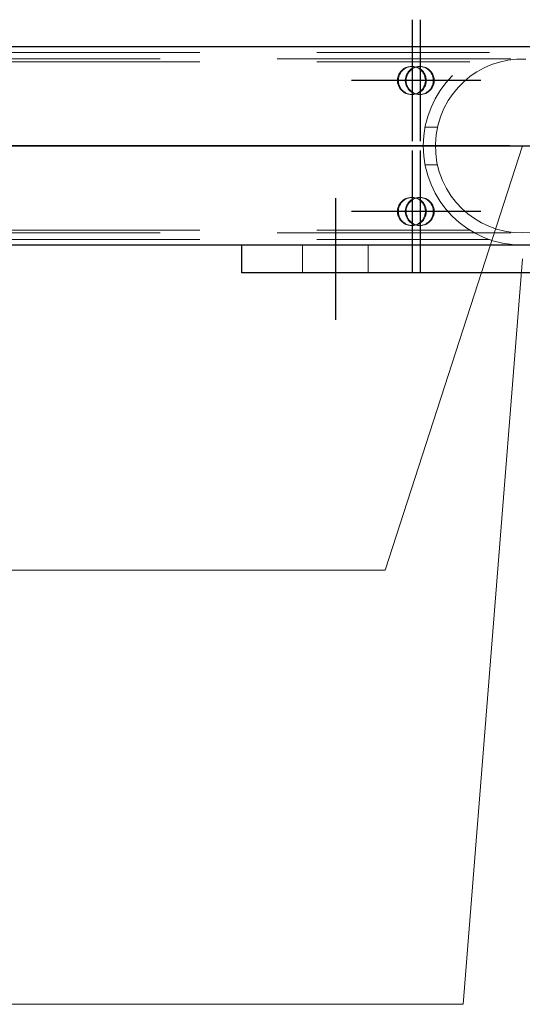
# Model space of a CAD drawing. Header units: millimetres. Extents: x -851 to 2, y 9346 to 10016.
# Tile 277 of 505: x -589 to -584, y 9752 to 9763. Entities that reach past the tile are written whole.
import ezdxf

# ---------------------------------------------------------------- set-up
doc = ezdxf.new("R2010")
doc.units = ezdxf.units.MM
doc.header["$LTSCALE"] = 10
doc.linetypes.add('HIDDEN', pattern=[0.375, 0.25, -0.125])
doc.linetypes.add('MITTE', pattern=[2, 1.25, -0.25, 0.25, -0.25])
for name, color, linetype, lineweight in [('PS_Hidden', 2, 'HIDDEN', 9), ('PS_Pos', 1, 'Continuous', 15), ('PS_Shape', 161, 'Continuous', 30), ('PS_SOLID', 7, 'Continuous', 30)]:
    doc.layers.add(name, color=color, linetype=linetype, lineweight=lineweight)
doc.layers.add('PS_Mid', color=5, linetype='MITTE')

# ---------------------------------------------------------------- blocks, each defined once
blk = doc.blocks.new('*X547')
at = {"layer": 'PS_Hidden', "color": 2, "linetype": 'HIDDEN'}
for p, q in [((-593.568, 9762.575), (-584.22, 9762.575)), ((-486.492, 9762.505), (-781.692, 9762.505)), ((-593.568, 9762.475), (-584.428, 9762.475)), ((-584.112, 9762.472), (-584.197, 9762.445)), ((-584.024, 9762.492), (-584.112, 9762.472)), ((-583.93, 9762.503), (-584.024, 9762.492)), ((-583.832, 9762.504), (-583.93, 9762.503)), ((-585.181, 9762.354), (-585.172, 9762.367)), ((-585.172, 9762.367), (-585.162, 9762.378)), ((-585.163, 9762.367), (-585.172, 9762.354)), ((-585.153, 9762.378), (-585.163, 9762.367)), ((-585.162, 9762.378), (-585.151, 9762.389)), ((-585.142, 9762.389), (-585.153, 9762.378)), ((-585.151, 9762.389), (-585.139, 9762.398)), ((-585.13, 9762.398), (-585.142, 9762.389)), ((-585.139, 9762.398), (-585.127, 9762.406)), ((-585.117, 9762.406), (-585.13, 9762.398)), ((-585.127, 9762.406), (-585.113, 9762.413)), ((-585.104, 9762.413), (-585.117, 9762.406)), ((-585.113, 9762.413), (-585.099, 9762.418)), ((-585.09, 9762.418), (-585.104, 9762.413)), ((-585.099, 9762.418), (-585.084, 9762.422)), ((-585.097, 9762.354), (-585.088, 9762.367)), ((-585.075, 9762.422), (-585.09, 9762.418)), ((-585.088, 9762.367), (-585.079, 9762.378)), ((-585.079, 9762.367), (-585.088, 9762.354)), ((-585.084, 9762.422), (-585.069, 9762.424)), ((-585.079, 9762.378), (-585.068, 9762.389)), ((-585.069, 9762.378), (-585.079, 9762.367)), ((-585.06, 9762.424), (-585.075, 9762.422)), ((-585.069, 9762.424), (-585.054, 9762.425)), ((-585.058, 9762.389), (-585.069, 9762.378)), ((-585.068, 9762.389), (-585.056, 9762.398)), ((-585.045, 9762.425), (-585.06, 9762.424)), ((-585.046, 9762.398), (-585.058, 9762.389)), ((-585.056, 9762.398), (-585.043, 9762.406)), ((-585.054, 9762.425), (-585.039, 9762.424)), ((-585.054, 9762.425), (-585.045, 9762.425)), ((-585.034, 9762.406), (-585.046, 9762.398)), ((-585.03, 9762.424), (-585.045, 9762.425)), ((-585.043, 9762.406), (-585.029, 9762.413)), ((-585.039, 9762.424), (-585.024, 9762.422)), ((-585.02, 9762.413), (-585.034, 9762.406)), ((-585.015, 9762.422), (-585.03, 9762.424)), ((-585.029, 9762.413), (-585.015, 9762.418)), ((-585.024, 9762.422), (-585.009, 9762.418)), ((-585.006, 9762.418), (-585.02, 9762.413)), ((-585, 9762.418), (-585.015, 9762.422)), ((-585.015, 9762.418), (-585, 9762.422)), ((-585.009, 9762.418), (-584.995, 9762.413)), ((-584.991, 9762.422), (-585.006, 9762.418)), ((-585, 9762.422), (-584.985, 9762.424)), ((-584.986, 9762.413), (-585, 9762.418)), ((-584.995, 9762.413), (-584.982, 9762.406)), ((-584.976, 9762.424), (-584.991, 9762.422)), ((-584.972, 9762.406), (-584.986, 9762.413)), ((-584.985, 9762.424), (-584.97, 9762.425)), ((-584.982, 9762.406), (-584.969, 9762.398)), ((-584.961, 9762.425), (-584.976, 9762.424)), ((-584.96, 9762.398), (-584.972, 9762.406)), ((-584.97, 9762.425), (-584.955, 9762.424)), ((-584.97, 9762.425), (-584.961, 9762.425)), ((-584.969, 9762.398), (-584.957, 9762.389)), ((-584.946, 9762.424), (-584.961, 9762.425)), ((-584.948, 9762.389), (-584.96, 9762.398)), ((-584.957, 9762.389), (-584.946, 9762.378)), ((-584.955, 9762.424), (-584.94, 9762.422)), ((-584.937, 9762.378), (-584.948, 9762.389)), ((-584.931, 9762.422), (-584.946, 9762.424)), ((-584.946, 9762.378), (-584.936, 9762.367)), ((-584.94, 9762.422), (-584.926, 9762.418)), ((-584.927, 9762.367), (-584.937, 9762.378)), ((-584.936, 9762.367), (-584.927, 9762.354)), ((-584.916, 9762.418), (-584.931, 9762.422)), ((-584.918, 9762.354), (-584.927, 9762.367)), ((-584.926, 9762.418), (-584.911, 9762.413)), ((-584.902, 9762.413), (-584.916, 9762.418)), ((-584.911, 9762.413), (-584.898, 9762.406)), ((-584.889, 9762.406), (-584.902, 9762.413)), ((-584.898, 9762.406), (-584.885, 9762.398)), ((-584.876, 9762.398), (-584.889, 9762.406)), ((-584.885, 9762.398), (-584.873, 9762.389)), ((-584.864, 9762.389), (-584.876, 9762.398)), ((-584.873, 9762.389), (-584.862, 9762.378)), ((-584.853, 9762.378), (-584.864, 9762.389)), ((-584.862, 9762.378), (-584.852, 9762.367)), ((-584.843, 9762.367), (-584.853, 9762.378)), ((-584.852, 9762.367), (-584.844, 9762.354)), ((-584.834, 9762.354), (-584.843, 9762.367)), ((-584.354, 9762.368), (-584.425, 9762.32)), ((-584.277, 9762.41), (-584.354, 9762.368)), ((-584.197, 9762.445), (-584.277, 9762.41)), ((-585.203, 9762.282), (-585.202, 9762.298)), ((-585.203, 9762.267), (-585.203, 9762.282)), ((-585.202, 9762.252), (-585.203, 9762.267)), ((-585.202, 9762.298), (-585.199, 9762.312)), ((-585.199, 9762.312), (-585.194, 9762.327)), ((-585.194, 9762.327), (-585.188, 9762.341)), ((-585.192, 9762.298), (-585.194, 9762.282)), ((-585.194, 9762.282), (-585.194, 9762.267)), ((-585.194, 9762.267), (-585.192, 9762.252)), ((-585.189, 9762.312), (-585.192, 9762.298)), ((-585.185, 9762.327), (-585.189, 9762.312)), ((-585.188, 9762.341), (-585.181, 9762.354)), ((-585.179, 9762.341), (-585.185, 9762.327)), ((-585.172, 9762.354), (-585.179, 9762.341)), ((-585.12, 9762.282), (-585.118, 9762.298)), ((-585.12, 9762.267), (-585.12, 9762.282)), ((-585.118, 9762.252), (-585.12, 9762.267)), ((-585.118, 9762.298), (-585.115, 9762.312)), ((-585.115, 9762.312), (-585.11, 9762.327)), ((-585.11, 9762.327), (-585.104, 9762.341)), ((-585.109, 9762.298), (-585.11, 9762.282)), ((-585.11, 9762.282), (-585.11, 9762.267)), ((-585.11, 9762.267), (-585.109, 9762.252)), ((-585.106, 9762.312), (-585.109, 9762.298)), ((-585.101, 9762.327), (-585.106, 9762.312)), ((-585.104, 9762.341), (-585.097, 9762.354)), ((-585.095, 9762.341), (-585.101, 9762.327)), ((-585.088, 9762.354), (-585.095, 9762.341)), ((-584.927, 9762.354), (-584.92, 9762.341)), ((-584.92, 9762.341), (-584.914, 9762.327)), ((-584.911, 9762.341), (-584.918, 9762.354)), ((-584.914, 9762.327), (-584.91, 9762.312)), ((-584.905, 9762.327), (-584.911, 9762.341)), ((-584.91, 9762.312), (-584.906, 9762.298)), ((-584.906, 9762.298), (-584.905, 9762.282)), ((-584.905, 9762.267), (-584.906, 9762.252)), ((-584.9, 9762.312), (-584.905, 9762.327)), ((-584.905, 9762.282), (-584.905, 9762.267)), ((-584.897, 9762.298), (-584.9, 9762.312)), ((-584.896, 9762.282), (-584.897, 9762.298)), ((-584.897, 9762.252), (-584.896, 9762.267)), ((-584.896, 9762.267), (-584.896, 9762.282)), ((-584.844, 9762.354), (-584.836, 9762.341)), ((-584.836, 9762.341), (-584.83, 9762.327)), ((-584.827, 9762.341), (-584.834, 9762.354)), ((-584.83, 9762.327), (-584.826, 9762.312)), ((-584.821, 9762.327), (-584.827, 9762.341)), ((-584.826, 9762.312), (-584.823, 9762.298)), ((-584.823, 9762.298), (-584.821, 9762.282)), ((-584.821, 9762.267), (-584.823, 9762.252)), ((-584.816, 9762.312), (-584.821, 9762.327)), ((-584.821, 9762.282), (-584.821, 9762.267)), ((-584.813, 9762.298), (-584.816, 9762.312)), ((-584.812, 9762.282), (-584.813, 9762.298)), ((-584.813, 9762.252), (-584.812, 9762.267)), ((-584.812, 9762.267), (-584.812, 9762.282)), ((-584.491, 9762.265), (-584.552, 9762.205)), ((-584.425, 9762.32), (-584.491, 9762.265)), ((-585.199, 9762.237), (-585.202, 9762.252)), ((-585.194, 9762.223), (-585.199, 9762.237)), ((-585.188, 9762.209), (-585.194, 9762.223)), ((-585.192, 9762.252), (-585.189, 9762.237)), ((-585.189, 9762.237), (-585.185, 9762.223)), ((-585.181, 9762.196), (-585.188, 9762.209)), ((-585.185, 9762.223), (-585.179, 9762.209)), ((-585.172, 9762.183), (-585.181, 9762.196)), ((-585.179, 9762.209), (-585.172, 9762.196)), ((-585.172, 9762.196), (-585.163, 9762.183)), ((-585.162, 9762.172), (-585.172, 9762.183)), ((-585.163, 9762.183), (-585.153, 9762.172)), ((-585.151, 9762.161), (-585.162, 9762.172)), ((-585.153, 9762.172), (-585.142, 9762.161)), ((-585.139, 9762.152), (-585.151, 9762.161)), ((-585.142, 9762.161), (-585.13, 9762.152)), ((-585.127, 9762.144), (-585.139, 9762.152)), ((-585.13, 9762.152), (-585.117, 9762.144)), ((-585.115, 9762.237), (-585.118, 9762.252)), ((-585.11, 9762.223), (-585.115, 9762.237)), ((-585.104, 9762.209), (-585.11, 9762.223)), ((-585.109, 9762.252), (-585.106, 9762.237)), ((-585.106, 9762.237), (-585.101, 9762.223)), ((-585.097, 9762.196), (-585.104, 9762.209)), ((-585.101, 9762.223), (-585.095, 9762.209)), ((-585.088, 9762.183), (-585.097, 9762.196)), ((-585.095, 9762.209), (-585.088, 9762.196)), ((-585.088, 9762.196), (-585.079, 9762.183)), ((-585.079, 9762.172), (-585.088, 9762.183)), ((-585.079, 9762.183), (-585.069, 9762.172)), ((-585.068, 9762.161), (-585.079, 9762.172)), ((-585.069, 9762.172), (-585.058, 9762.161)), ((-585.056, 9762.152), (-585.068, 9762.161)), ((-585.058, 9762.161), (-585.046, 9762.152)), ((-585.043, 9762.144), (-585.056, 9762.152)), ((-585.046, 9762.152), (-585.034, 9762.144)), ((-584.969, 9762.152), (-584.982, 9762.144)), ((-584.972, 9762.144), (-584.96, 9762.152)), ((-584.957, 9762.161), (-584.969, 9762.152)), ((-584.96, 9762.152), (-584.948, 9762.161)), ((-584.946, 9762.172), (-584.957, 9762.161)), ((-584.948, 9762.161), (-584.937, 9762.172)), ((-584.936, 9762.183), (-584.946, 9762.172)), ((-584.937, 9762.172), (-584.927, 9762.183)), ((-584.927, 9762.196), (-584.936, 9762.183)), ((-584.92, 9762.209), (-584.927, 9762.196)), ((-584.927, 9762.183), (-584.918, 9762.196)), ((-584.914, 9762.223), (-584.92, 9762.209)), ((-584.918, 9762.196), (-584.911, 9762.209)), ((-584.91, 9762.237), (-584.914, 9762.223)), ((-584.911, 9762.209), (-584.905, 9762.223)), ((-584.906, 9762.252), (-584.91, 9762.237)), ((-584.905, 9762.223), (-584.9, 9762.237)), ((-584.9, 9762.237), (-584.897, 9762.252)), ((-584.885, 9762.152), (-584.898, 9762.144)), ((-584.889, 9762.144), (-584.876, 9762.152)), ((-584.873, 9762.161), (-584.885, 9762.152)), ((-584.876, 9762.152), (-584.864, 9762.161)), ((-584.862, 9762.172), (-584.873, 9762.161)), ((-584.864, 9762.161), (-584.853, 9762.172)), ((-584.852, 9762.183), (-584.862, 9762.172)), ((-584.853, 9762.172), (-584.843, 9762.183)), ((-584.844, 9762.196), (-584.852, 9762.183)), ((-584.836, 9762.209), (-584.844, 9762.196)), ((-584.843, 9762.183), (-584.834, 9762.196)), ((-584.83, 9762.223), (-584.836, 9762.209)), ((-584.834, 9762.196), (-584.827, 9762.209)), ((-584.826, 9762.237), (-584.83, 9762.223)), ((-584.827, 9762.209), (-584.821, 9762.223)), ((-584.823, 9762.252), (-584.826, 9762.237)), ((-584.821, 9762.223), (-584.816, 9762.237)), ((-584.816, 9762.237), (-584.813, 9762.252)), ((-584.552, 9762.205), (-584.609, 9762.137)), ((-585.113, 9762.137), (-585.127, 9762.144)), ((-585.117, 9762.144), (-585.104, 9762.137)), ((-585.099, 9762.132), (-585.113, 9762.137)), ((-585.104, 9762.137), (-585.09, 9762.132)), ((-585.084, 9762.128), (-585.099, 9762.132)), ((-585.09, 9762.132), (-585.075, 9762.128)), ((-585.069, 9762.126), (-585.084, 9762.128)), ((-585.075, 9762.128), (-585.06, 9762.126)), ((-585.054, 9762.125), (-585.069, 9762.126)), ((-585.06, 9762.126), (-585.045, 9762.125)), ((-585.039, 9762.126), (-585.054, 9762.125)), ((-585.054, 9762.125), (-585.045, 9762.125)), ((-585.045, 9762.125), (-585.03, 9762.126)), ((-585.029, 9762.137), (-585.043, 9762.144)), ((-585.024, 9762.128), (-585.039, 9762.126)), ((-585.034, 9762.144), (-585.02, 9762.137)), ((-585.03, 9762.126), (-585.015, 9762.128)), ((-585.015, 9762.132), (-585.029, 9762.137)), ((-585.009, 9762.132), (-585.024, 9762.128)), ((-585.02, 9762.137), (-585.006, 9762.132)), ((-585.015, 9762.128), (-585, 9762.132)), ((-585, 9762.128), (-585.015, 9762.132)), ((-584.995, 9762.137), (-585.009, 9762.132)), ((-585.006, 9762.132), (-584.991, 9762.128)), ((-585, 9762.132), (-584.986, 9762.137)), ((-584.985, 9762.126), (-585, 9762.128)), ((-584.982, 9762.144), (-584.995, 9762.137)), ((-584.991, 9762.128), (-584.976, 9762.126)), ((-584.986, 9762.137), (-584.972, 9762.144)), ((-584.97, 9762.125), (-584.985, 9762.126)), ((-584.976, 9762.126), (-584.961, 9762.125)), ((-584.955, 9762.126), (-584.97, 9762.125)), ((-584.97, 9762.125), (-584.961, 9762.125)), ((-584.961, 9762.125), (-584.946, 9762.126)), ((-584.94, 9762.128), (-584.955, 9762.126)), ((-584.946, 9762.126), (-584.931, 9762.128)), ((-584.926, 9762.132), (-584.94, 9762.128)), ((-584.931, 9762.128), (-584.916, 9762.132)), ((-584.911, 9762.137), (-584.926, 9762.132)), ((-584.916, 9762.132), (-584.902, 9762.137)), ((-584.898, 9762.144), (-584.911, 9762.137)), ((-584.902, 9762.137), (-584.889, 9762.144)), ((-584.661, 9762.061), (-584.707, 9761.977)), ((-584.609, 9762.137), (-584.661, 9762.061)), ((-584.707, 9761.977), (-584.745, 9761.887)), ((-584.745, 9761.887), (-584.773, 9761.792)), ((-584.909, 9761.775), (-584.777, 9761.775)), ((-584.773, 9761.792), (-584.791, 9761.693)), ((-584.791, 9761.693), (-584.798, 9761.593)), ((-584.798, 9761.593), (-584.795, 9761.493)), ((-584.795, 9761.493), (-584.781, 9761.394)), ((-584.909, 9761.375), (-584.777, 9761.375)), ((-584.781, 9761.394), (-584.756, 9761.297)), ((-584.756, 9761.297), (-584.722, 9761.205)), ((-584.722, 9761.205), (-584.679, 9761.119)), ((-584.679, 9761.119), (-584.629, 9761.04)), ((-585.151, 9760.989), (-585.139, 9760.998)), ((-585.13, 9760.998), (-585.142, 9760.989)), ((-585.139, 9760.998), (-585.127, 9761.006)), ((-585.117, 9761.006), (-585.13, 9760.998)), ((-585.127, 9761.006), (-585.113, 9761.013)), ((-585.104, 9761.013), (-585.117, 9761.006)), ((-585.113, 9761.013), (-585.099, 9761.018)), ((-585.09, 9761.018), (-585.104, 9761.013)), ((-585.099, 9761.018), (-585.084, 9761.022)), ((-585.075, 9761.022), (-585.09, 9761.018)), ((-585.084, 9761.022), (-585.069, 9761.024)), ((-585.06, 9761.024), (-585.075, 9761.022)), ((-585.069, 9761.024), (-585.054, 9761.025)), ((-585.068, 9760.989), (-585.056, 9760.998)), ((-585.045, 9761.025), (-585.06, 9761.024)), ((-585.046, 9760.998), (-585.058, 9760.989)), ((-585.056, 9760.998), (-585.043, 9761.006)), ((-585.054, 9761.025), (-585.039, 9761.024)), ((-585.054, 9761.025), (-585.045, 9761.025)), ((-585.034, 9761.006), (-585.046, 9760.998)), ((-585.03, 9761.024), (-585.045, 9761.025)), ((-585.043, 9761.006), (-585.029, 9761.013)), ((-585.039, 9761.024), (-585.024, 9761.022)), ((-585.02, 9761.013), (-585.034, 9761.006)), ((-585.015, 9761.022), (-585.03, 9761.024)), ((-585.029, 9761.013), (-585.015, 9761.018)), ((-585.024, 9761.022), (-585.009, 9761.018)), ((-585.006, 9761.018), (-585.02, 9761.013)), ((-585, 9761.018), (-585.015, 9761.022)), ((-585.015, 9761.018), (-585, 9761.022)), ((-585.009, 9761.018), (-584.995, 9761.013)), ((-584.991, 9761.022), (-585.006, 9761.018)), ((-585, 9761.022), (-584.985, 9761.024)), ((-584.986, 9761.013), (-585, 9761.018)), ((-584.995, 9761.013), (-584.982, 9761.006)), ((-584.976, 9761.024), (-584.991, 9761.022)), ((-584.972, 9761.006), (-584.986, 9761.013)), ((-584.985, 9761.024), (-584.97, 9761.025)), ((-584.982, 9761.006), (-584.969, 9760.998)), ((-584.961, 9761.025), (-584.976, 9761.024)), ((-584.96, 9760.998), (-584.972, 9761.006)), ((-584.97, 9761.025), (-584.955, 9761.024)), ((-584.97, 9761.025), (-584.961, 9761.025)), ((-584.969, 9760.998), (-584.957, 9760.989)), ((-584.946, 9761.024), (-584.961, 9761.025)), ((-584.948, 9760.989), (-584.96, 9760.998)), ((-584.955, 9761.024), (-584.94, 9761.022)), ((-584.931, 9761.022), (-584.946, 9761.024)), ((-584.94, 9761.022), (-584.926, 9761.018)), ((-584.916, 9761.018), (-584.931, 9761.022)), ((-584.926, 9761.018), (-584.911, 9761.013)), ((-584.902, 9761.013), (-584.916, 9761.018)), ((-584.911, 9761.013), (-584.898, 9761.006)), ((-584.889, 9761.006), (-584.902, 9761.013)), ((-584.898, 9761.006), (-584.885, 9760.998)), ((-584.876, 9760.998), (-584.889, 9761.006)), ((-584.885, 9760.998), (-584.873, 9760.989)), ((-584.864, 9760.989), (-584.876, 9760.998)), ((-584.629, 9761.04), (-584.573, 9760.968)), ((-585.203, 9760.882), (-585.202, 9760.898)), ((-585.202, 9760.898), (-585.199, 9760.912)), ((-585.199, 9760.912), (-585.194, 9760.927)), ((-585.194, 9760.927), (-585.188, 9760.941)), ((-585.192, 9760.898), (-585.194, 9760.882)), ((-585.189, 9760.912), (-585.192, 9760.898)), ((-585.185, 9760.927), (-585.189, 9760.912)), ((-585.188, 9760.941), (-585.181, 9760.954)), ((-585.179, 9760.941), (-585.185, 9760.927)), ((-585.181, 9760.954), (-585.172, 9760.967)), ((-585.172, 9760.954), (-585.179, 9760.941)), ((-585.172, 9760.967), (-585.162, 9760.978)), ((-585.163, 9760.967), (-585.172, 9760.954)), ((-585.153, 9760.978), (-585.163, 9760.967)), ((-585.162, 9760.978), (-585.151, 9760.989)), ((-585.142, 9760.989), (-585.153, 9760.978)), ((-585.12, 9760.882), (-585.118, 9760.898)), ((-585.118, 9760.898), (-585.115, 9760.912)), ((-585.115, 9760.912), (-585.11, 9760.927)), ((-585.11, 9760.927), (-585.104, 9760.941)), ((-585.109, 9760.898), (-585.11, 9760.882)), ((-585.106, 9760.912), (-585.109, 9760.898)), ((-585.101, 9760.927), (-585.106, 9760.912)), ((-585.104, 9760.941), (-585.097, 9760.954)), ((-585.095, 9760.941), (-585.101, 9760.927)), ((-585.097, 9760.954), (-585.088, 9760.967)), ((-585.088, 9760.954), (-585.095, 9760.941)), ((-585.088, 9760.967), (-585.079, 9760.978)), ((-585.079, 9760.967), (-585.088, 9760.954)), ((-585.079, 9760.978), (-585.068, 9760.989)), ((-585.069, 9760.978), (-585.079, 9760.967)), ((-585.058, 9760.989), (-585.069, 9760.978)), ((-584.957, 9760.989), (-584.946, 9760.978)), ((-584.937, 9760.978), (-584.948, 9760.989)), ((-584.946, 9760.978), (-584.936, 9760.967)), ((-584.927, 9760.967), (-584.937, 9760.978)), ((-584.936, 9760.967), (-584.927, 9760.954)), ((-584.918, 9760.954), (-584.927, 9760.967)), ((-584.927, 9760.954), (-584.92, 9760.941)), ((-584.92, 9760.941), (-584.914, 9760.927)), ((-584.911, 9760.941), (-584.918, 9760.954)), ((-584.914, 9760.927), (-584.91, 9760.912)), ((-584.905, 9760.927), (-584.911, 9760.941)), ((-584.91, 9760.912), (-584.906, 9760.898)), ((-584.906, 9760.898), (-584.905, 9760.882)), ((-584.9, 9760.912), (-584.905, 9760.927)), ((-584.897, 9760.898), (-584.9, 9760.912)), ((-584.896, 9760.882), (-584.897, 9760.898)), ((-584.873, 9760.989), (-584.862, 9760.978)), ((-584.853, 9760.978), (-584.864, 9760.989)), ((-584.862, 9760.978), (-584.852, 9760.967)), ((-584.843, 9760.967), (-584.853, 9760.978)), ((-584.852, 9760.967), (-584.844, 9760.954)), ((-584.844, 9760.954), (-584.836, 9760.941)), ((-584.834, 9760.954), (-584.843, 9760.967)), ((-584.836, 9760.941), (-584.83, 9760.927)), ((-584.827, 9760.941), (-584.834, 9760.954)), ((-584.83, 9760.927), (-584.826, 9760.912)), ((-584.821, 9760.927), (-584.827, 9760.941)), ((-584.826, 9760.912), (-584.823, 9760.898)), ((-584.823, 9760.898), (-584.821, 9760.882)), ((-584.816, 9760.912), (-584.821, 9760.927)), ((-584.813, 9760.898), (-584.816, 9760.912)), ((-584.812, 9760.882), (-584.813, 9760.898)), ((-584.573, 9760.968), (-584.514, 9760.906)), ((-584.514, 9760.906), (-584.45, 9760.849)), ((-585.203, 9760.867), (-585.203, 9760.882)), ((-585.202, 9760.852), (-585.203, 9760.867)), ((-585.199, 9760.837), (-585.202, 9760.852)), ((-585.194, 9760.823), (-585.199, 9760.837)), ((-585.194, 9760.882), (-585.194, 9760.867)), ((-585.194, 9760.867), (-585.192, 9760.852)), ((-585.188, 9760.809), (-585.194, 9760.823)), ((-585.192, 9760.852), (-585.189, 9760.837)), ((-585.189, 9760.837), (-585.185, 9760.823)), ((-585.181, 9760.796), (-585.188, 9760.809)), ((-585.185, 9760.823), (-585.179, 9760.809)), ((-585.172, 9760.783), (-585.181, 9760.796)), ((-585.179, 9760.809), (-585.172, 9760.796)), ((-585.172, 9760.796), (-585.163, 9760.783)), ((-585.162, 9760.772), (-585.172, 9760.783)), ((-585.163, 9760.783), (-585.153, 9760.772)), ((-585.12, 9760.867), (-585.12, 9760.882)), ((-585.118, 9760.852), (-585.12, 9760.867)), ((-585.115, 9760.837), (-585.118, 9760.852)), ((-585.11, 9760.823), (-585.115, 9760.837)), ((-585.11, 9760.882), (-585.11, 9760.867)), ((-585.11, 9760.867), (-585.109, 9760.852)), ((-585.104, 9760.809), (-585.11, 9760.823)), ((-585.109, 9760.852), (-585.106, 9760.837)), ((-585.106, 9760.837), (-585.101, 9760.823)), ((-585.097, 9760.796), (-585.104, 9760.809)), ((-585.101, 9760.823), (-585.095, 9760.809)), ((-585.088, 9760.783), (-585.097, 9760.796)), ((-585.095, 9760.809), (-585.088, 9760.796)), ((-585.088, 9760.796), (-585.079, 9760.783)), ((-585.079, 9760.772), (-585.088, 9760.783)), ((-585.079, 9760.783), (-585.069, 9760.772)), ((-584.936, 9760.783), (-584.946, 9760.772)), ((-584.937, 9760.772), (-584.927, 9760.783)), ((-584.927, 9760.796), (-584.936, 9760.783)), ((-584.92, 9760.809), (-584.927, 9760.796)), ((-584.927, 9760.783), (-584.918, 9760.796)), ((-584.914, 9760.823), (-584.92, 9760.809)), ((-584.918, 9760.796), (-584.911, 9760.809)), ((-584.91, 9760.837), (-584.914, 9760.823)), ((-584.911, 9760.809), (-584.905, 9760.823)), ((-584.906, 9760.852), (-584.91, 9760.837)), ((-584.905, 9760.867), (-584.906, 9760.852)), ((-584.905, 9760.882), (-584.905, 9760.867)), ((-584.905, 9760.823), (-584.9, 9760.837)), ((-584.9, 9760.837), (-584.897, 9760.852)), ((-584.897, 9760.852), (-584.896, 9760.867)), ((-584.896, 9760.867), (-584.896, 9760.882)), ((-584.852, 9760.783), (-584.862, 9760.772)), ((-584.853, 9760.772), (-584.843, 9760.783)), ((-584.844, 9760.796), (-584.852, 9760.783)), ((-584.836, 9760.809), (-584.844, 9760.796)), ((-584.843, 9760.783), (-584.834, 9760.796)), ((-584.83, 9760.823), (-584.836, 9760.809)), ((-584.834, 9760.796), (-584.827, 9760.809)), ((-584.826, 9760.837), (-584.83, 9760.823)), ((-584.827, 9760.809), (-584.821, 9760.823)), ((-584.823, 9760.852), (-584.826, 9760.837)), ((-584.821, 9760.867), (-584.823, 9760.852)), ((-584.821, 9760.882), (-584.821, 9760.867)), ((-584.821, 9760.823), (-584.816, 9760.837)), ((-584.816, 9760.837), (-584.813, 9760.852)), ((-584.813, 9760.852), (-584.812, 9760.867)), ((-584.812, 9760.867), (-584.812, 9760.882)), ((-584.45, 9760.849), (-584.38, 9760.799)), ((-584.38, 9760.799), (-584.306, 9760.754)), ((-585.151, 9760.761), (-585.162, 9760.772)), ((-585.153, 9760.772), (-585.142, 9760.761)), ((-585.139, 9760.752), (-585.151, 9760.761)), ((-585.142, 9760.761), (-585.13, 9760.752)), ((-585.127, 9760.744), (-585.139, 9760.752)), ((-585.13, 9760.752), (-585.117, 9760.744)), ((-585.113, 9760.737), (-585.127, 9760.744)), ((-585.117, 9760.744), (-585.104, 9760.737)), ((-585.099, 9760.732), (-585.113, 9760.737)), ((-585.104, 9760.737), (-585.09, 9760.732)), ((-585.084, 9760.728), (-585.099, 9760.732)), ((-585.09, 9760.732), (-585.075, 9760.728)), ((-585.069, 9760.726), (-585.084, 9760.728)), ((-585.068, 9760.761), (-585.079, 9760.772)), ((-585.075, 9760.728), (-585.06, 9760.726)), ((-585.069, 9760.772), (-585.058, 9760.761)), ((-585.054, 9760.725), (-585.069, 9760.726)), ((-585.056, 9760.752), (-585.068, 9760.761)), ((-585.06, 9760.726), (-585.045, 9760.725)), ((-585.058, 9760.761), (-585.046, 9760.752)), ((-585.043, 9760.744), (-585.056, 9760.752)), ((-585.039, 9760.726), (-585.054, 9760.725)), ((-585.054, 9760.725), (-585.045, 9760.725)), ((-585.046, 9760.752), (-585.034, 9760.744)), ((-585.045, 9760.725), (-585.03, 9760.726)), ((-585.029, 9760.737), (-585.043, 9760.744)), ((-585.024, 9760.728), (-585.039, 9760.726)), ((-585.034, 9760.744), (-585.02, 9760.737)), ((-585.03, 9760.726), (-585.015, 9760.728)), ((-585.015, 9760.732), (-585.029, 9760.737)), ((-585.009, 9760.732), (-585.024, 9760.728)), ((-585.02, 9760.737), (-585.006, 9760.732)), ((-585.015, 9760.728), (-585, 9760.732)), ((-585, 9760.728), (-585.015, 9760.732)), ((-584.995, 9760.737), (-585.009, 9760.732)), ((-585.006, 9760.732), (-584.991, 9760.728)), ((-585, 9760.732), (-584.986, 9760.737)), ((-584.985, 9760.726), (-585, 9760.728)), ((-584.982, 9760.744), (-584.995, 9760.737)), ((-584.991, 9760.728), (-584.976, 9760.726)), ((-584.986, 9760.737), (-584.972, 9760.744)), ((-584.97, 9760.725), (-584.985, 9760.726)), ((-584.969, 9760.752), (-584.982, 9760.744)), ((-584.976, 9760.726), (-584.961, 9760.725)), ((-584.972, 9760.744), (-584.96, 9760.752)), ((-584.955, 9760.726), (-584.97, 9760.725)), ((-584.97, 9760.725), (-584.961, 9760.725)), ((-584.957, 9760.761), (-584.969, 9760.752)), ((-584.961, 9760.725), (-584.946, 9760.726)), ((-584.96, 9760.752), (-584.948, 9760.761)), ((-584.946, 9760.772), (-584.957, 9760.761)), ((-584.94, 9760.728), (-584.955, 9760.726)), ((-584.948, 9760.761), (-584.937, 9760.772)), ((-584.946, 9760.726), (-584.931, 9760.728)), ((-584.926, 9760.732), (-584.94, 9760.728)), ((-584.931, 9760.728), (-584.916, 9760.732)), ((-584.911, 9760.737), (-584.926, 9760.732)), ((-584.916, 9760.732), (-584.902, 9760.737)), ((-584.898, 9760.744), (-584.911, 9760.737)), ((-584.902, 9760.737), (-584.889, 9760.744)), ((-584.885, 9760.752), (-584.898, 9760.744)), ((-584.889, 9760.744), (-584.876, 9760.752)), ((-584.873, 9760.761), (-584.885, 9760.752)), ((-584.876, 9760.752), (-584.864, 9760.761)), ((-584.862, 9760.772), (-584.873, 9760.761)), ((-584.864, 9760.761), (-584.853, 9760.772)), ((-584.306, 9760.754), (-584.227, 9760.717)), ((-584.227, 9760.717), (-584.144, 9760.687)), ((-584.144, 9760.687), (-584.056, 9760.664)), ((-486.492, 9760.645), (-781.692, 9760.645)), ((-593.568, 9760.675), (-584.428, 9760.675)), ((-593.568, 9760.575), (-584.22, 9760.575)), ((-584.056, 9760.664), (-583.965, 9760.65)), ((-583.965, 9760.65), (-583.868, 9760.645)), ((-583.868, 9760.645), (-583.77, 9760.65)), ((-583.868, 9760.645), (-583.868, 9760.645)), ((-586.868, 9760.515), (-586.868, 9760.518)), ((-580.868, 9760.518), (-586.868, 9760.518)), ((-586.218, 9760.218), (-586.218, 9760.518)), ((-585.518, 9760.218), (-585.518, 9760.518))]:
    blk.add_line(p, q, dxfattribs=at)
at = {"layer": 'PS_Hidden', "extrusion": (0, 0, -1)}
blk.add_arc((583.868, 9761.575), 1.06, 270, 90, dxfattribs=at)
at = {"layer": 'PS_Mid', "color": 5, "linetype": 'MITTE'}
for p, q in [((-585.045, 9762.925), (-585.045, 9761.625)), ((-584.961, 9762.925), (-584.961, 9761.625)), ((-584.395, 9762.275), (-585.695, 9762.275)), ((-584.311, 9762.275), (-585.611, 9762.275)), ((-484.003, 9761.575), (-784.181, 9761.575)), ((-636.052, 9761.575), (-581.684, 9761.575)), ((-586.052, 9761.575), (-531.684, 9761.575)), ((-584.275, 9761.575), (-585.428, 9761.575)), ((-585.045, 9761.525), (-585.045, 9760.225)), ((-584.961, 9761.525), (-584.961, 9760.225)), ((-583.868, 9761.575), (-583.868, 9761.575)), ((-585.868, 9761.018), (-585.868, 9759.718)), ((-585.868, 9761.018), (-585.868, 9759.718)), ((-584.395, 9760.875), (-585.695, 9760.875)), ((-584.311, 9760.875), (-585.611, 9760.875))]:
    blk.add_line(p, q, dxfattribs=at)
at = {"layer": 'PS_SOLID', "color": 7, "linetype": 'Continuous'}
for p, q in [((-486.492, 9762.635), (-781.692, 9762.635)), ((-486.492, 9760.515), (-781.692, 9760.515)), ((-586.868, 9760.218), (-586.868, 9760.515)), ((-580.868, 9760.218), (-586.868, 9760.218))]:
    blk.add_line(p, q, dxfattribs=at)
blk = doc.blocks.new('*X606')
at = {"color": 1}
for p in [(-583.868, 9761.575), (-590.336, 9757.042)]:
    blk.add_line(p, (-585.336, 9757.042), dxfattribs=at)
blk = doc.blocks.new('*X607')
at = {"color": 1}
for p in [(-583.868, 9760.368), (-589.5, 9752.4)]:
    blk.add_line(p, (-584.5, 9752.4), dxfattribs=at)

msp = doc.modelspace()

# ---------------------------------------------------------------- block references
at = {"layer": 'PS_Pos'}
for name in ['*X606', '*X607']:
    msp.add_blockref(name, (0, 0), dxfattribs=at)
at = {"layer": 'PS_Shape', "color": 31}
msp.add_blockref('*X547', (0, 0), dxfattribs=at)

doc.saveas('drawing.dxf')
